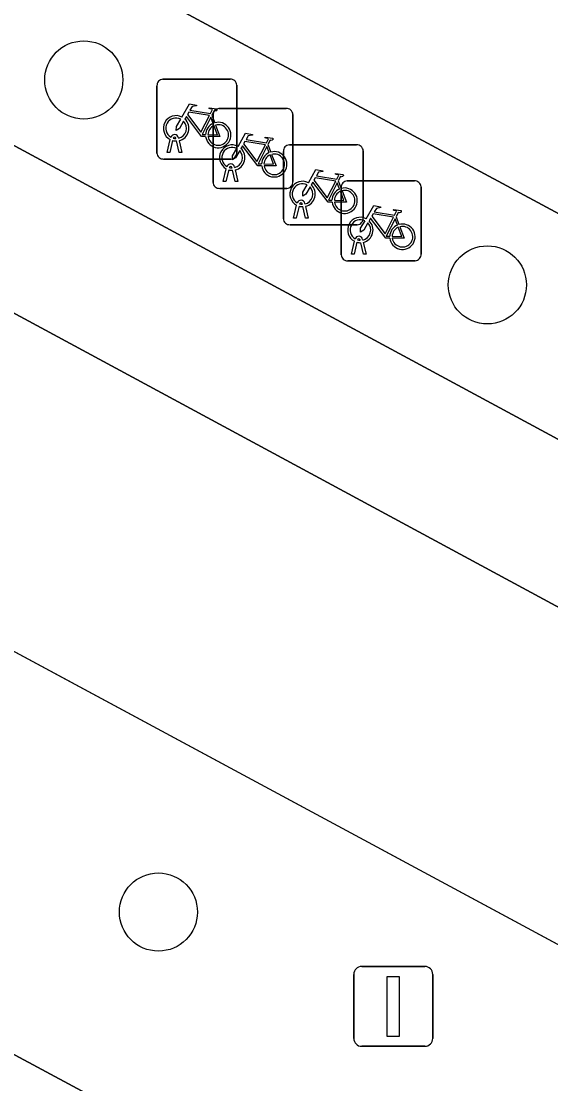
# Model space of a CAD drawing. Extents: x 159489 to 160304, y 383825 to 384531.
# Drawn here: x 159752.13 to 159758.76, y 384231.12 to 384244.42 of the extents above; entities that cross this region are included whole.
import ezdxf

# ---------------------------------------------------------------- set-up
doc = ezdxf.new("R2010")
doc.units = 0
for name, color, linetype in [('IMGEO_Boom', 7, 'Continuous'), ('IMGEO_Fietsenrek', 7, 'Continuous'), ('IMGEO_Groenvoorziening', 7, 'Continuous'), ('IMGEO_Lichtmast', 7, 'Continuous'), ('IMGEO_Parkeervlak_gesloten', 7, 'Continuous'), ('IMGEO_Rijbaan_lokaal_gesloten', 7, 'Continuous'), ('IMGEO_Voetgangersgebied_gesloten', 7, 'Continuous'), ('IMGEO_Voetpad_open', 7, 'Continuous')]:
    doc.layers.add(name, color=color, linetype=linetype)

msp = doc.modelspace()

# ---------------------------------------------------------------- linework, layer by layer
at = {"layer": 'IMGEO_Boom'}
for centre in [(159752.917, 384243.684), (159757.97, 384241.119), (159753.851, 384233.269)]:
    msp.add_circle(centre, 0.489, dxfattribs=at)
at = {"layer": 'IMGEO_Fietsenrek'}
for p, q in [((159753.908, 384243.694), (159754.749, 384243.694)), ((159754.749, 384243.694), (159753.908, 384243.694)), ((159753.833, 384242.769), (159753.833, 384243.61)), ((159753.833, 384243.61), (159753.833, 384242.769)), ((159754.833, 384243.619), (159754.833, 384242.778)), ((159754.833, 384242.778), (159754.833, 384243.619)), ((159754.61, 384243.327), (159755.451, 384243.327)), ((159755.451, 384243.327), (159754.61, 384243.327)), ((159754.52, 384243.243), (159754.556, 384243.148)), ((159754.535, 384242.402), (159754.535, 384243.243)), ((159754.535, 384243.243), (159754.535, 384242.402)), ((159755.535, 384243.252), (159755.535, 384242.411)), ((159755.535, 384242.411), (159755.535, 384243.252)), ((159753.96, 384242.778), (159753.999, 384242.938)), ((159754.029, 384242.926), (159753.994, 384242.778)), ((159754.071, 384242.95), (159754.07, 384242.954)), ((159754.112, 384242.778), (159754.078, 384242.92)), ((159754.102, 384242.961), (159754.103, 384242.954)), ((159754.11, 384242.924), (159754.145, 384242.778)), ((159755.222, 384242.876), (159755.258, 384242.781)), ((159755.491, 384242.872), (159756.332, 384242.872)), ((159756.332, 384242.872), (159755.491, 384242.872)), ((159753.994, 384242.778), (159753.96, 384242.778)), ((159754.145, 384242.778), (159754.112, 384242.778)), ((159755.416, 384241.947), (159755.416, 384242.788)), ((159755.416, 384242.788), (159755.416, 384241.947)), ((159756.416, 384242.797), (159756.416, 384241.956)), ((159756.416, 384241.956), (159756.416, 384242.797)), ((159754.758, 384242.694), (159753.917, 384242.694)), ((159753.917, 384242.694), (159754.758, 384242.694)), ((159754.804, 384242.594), (159754.805, 384242.587)), ((159754.662, 384242.411), (159754.701, 384242.571)), ((159754.731, 384242.559), (159754.696, 384242.411)), ((159754.773, 384242.583), (159754.772, 384242.587)), ((159754.814, 384242.411), (159754.78, 384242.553)), ((159754.812, 384242.557), (159754.847, 384242.411)), ((159755.46, 384242.327), (159754.619, 384242.327)), ((159754.619, 384242.327), (159755.46, 384242.327)), ((159754.696, 384242.411), (159754.662, 384242.411)), ((159754.847, 384242.411), (159754.814, 384242.411)), ((159756.103, 384242.421), (159756.139, 384242.326)), ((159756.14, 384241.496), (159756.14, 384242.337)), ((159756.14, 384242.337), (159756.14, 384241.496)), ((159756.215, 384242.421), (159757.056, 384242.421)), ((159757.056, 384242.421), (159756.215, 384242.421)), ((159757.14, 384242.346), (159757.14, 384241.505)), ((159757.14, 384241.505), (159757.14, 384242.346)), ((159755.543, 384241.956), (159755.582, 384242.116)), ((159755.612, 384242.104), (159755.577, 384241.956)), ((159755.654, 384242.128), (159755.653, 384242.132)), ((159755.695, 384241.956), (159755.661, 384242.098)), ((159755.685, 384242.139), (159755.686, 384242.132)), ((159755.693, 384242.102), (159755.728, 384241.956)), ((159755.577, 384241.956), (159755.543, 384241.956)), ((159755.728, 384241.956), (159755.695, 384241.956)), ((159756.827, 384241.97), (159756.863, 384241.875)), ((159756.341, 384241.872), (159755.5, 384241.872)), ((159755.5, 384241.872), (159756.341, 384241.872)), ((159756.267, 384241.505), (159756.306, 384241.665)), ((159756.378, 384241.677), (159756.377, 384241.681)), ((159756.409, 384241.688), (159756.41, 384241.681)), ((159756.336, 384241.653), (159756.301, 384241.505)), ((159756.419, 384241.505), (159756.385, 384241.647)), ((159756.417, 384241.651), (159756.452, 384241.505)), ((159757.065, 384241.421), (159756.224, 384241.421)), ((159756.224, 384241.421), (159757.065, 384241.421)), ((159756.301, 384241.505), (159756.267, 384241.505)), ((159756.452, 384241.505), (159756.419, 384241.505))]:
    msp.add_line(p, q, dxfattribs=at)
for points in [[(159754.146, 384243.22), (159754.241, 384243.384), (159754.327, 384243.37), (159754.329, 384243.361), (159754.273, 384243.35), (159754.246, 384243.305), (159754.502, 384243.264)], [(159754.489, 384243.239), (159754.232, 384243.28), (159754.215, 384243.251), (159754.382, 384243.031), (159754.489, 384243.239)], [(159754.502, 384243.264), (159754.527, 384243.313), (159754.521, 384243.317), (159754.498, 384243.321), (159754.486, 384243.328), (159754.485, 384243.331), (159754.487, 384243.336), (159754.582, 384243.321), (159754.584, 384243.311), (159754.574, 384243.298), (159754.562, 384243.292), (159754.548, 384243.298), (159754.52, 384243.243)], [(159754.167, 384243.168), (159754.115, 384243.078), (159754.075, 384243.053), (159754.076, 384243.1), (159754.131, 384243.194)], [(159754.442, 384242.976), (159754.392, 384242.976), (159754.201, 384243.227), (159754.182, 384243.195)], [(159754.537, 384243.141), (159754.507, 384243.218), (159754.398, 384243), (159754.441, 384243)], [(159754.471, 384243), (159754.591, 384242.999), (159754.547, 384243.113)], [(159754.567, 384243.12), (159754.622, 384242.975), (159754.472, 384242.975)], [(159754.848, 384242.853), (159754.943, 384243.017), (159755.029, 384243.003), (159755.031, 384242.994), (159754.975, 384242.983), (159754.948, 384242.938), (159755.204, 384242.897)], [(159755.144, 384242.609), (159755.094, 384242.609), (159754.903, 384242.86), (159754.884, 384242.828)], [(159755.191, 384242.872), (159754.934, 384242.913), (159754.917, 384242.884), (159755.084, 384242.664), (159755.191, 384242.872)], [(159755.204, 384242.897), (159755.229, 384242.946), (159755.223, 384242.95), (159755.2, 384242.954), (159755.188, 384242.961), (159755.187, 384242.964), (159755.189, 384242.969), (159755.284, 384242.954), (159755.286, 384242.944), (159755.276, 384242.931), (159755.264, 384242.925), (159755.25, 384242.931), (159755.222, 384242.876)], [(159754.869, 384242.801), (159754.817, 384242.711), (159754.777, 384242.686), (159754.778, 384242.733), (159754.833, 384242.827)], [(159755.239, 384242.774), (159755.209, 384242.851), (159755.1, 384242.633), (159755.143, 384242.633)], [(159755.173, 384242.633), (159755.293, 384242.632), (159755.249, 384242.746)], [(159755.269, 384242.753), (159755.324, 384242.608), (159755.174, 384242.608)], [(159755.729, 384242.398), (159755.824, 384242.562), (159755.91, 384242.548), (159755.912, 384242.539), (159755.856, 384242.528), (159755.829, 384242.483), (159756.085, 384242.442)], [(159756.072, 384242.417), (159755.815, 384242.458), (159755.798, 384242.429), (159755.965, 384242.209), (159756.072, 384242.417)], [(159756.085, 384242.442), (159756.11, 384242.491), (159756.104, 384242.495), (159756.081, 384242.499), (159756.069, 384242.506), (159756.068, 384242.509), (159756.07, 384242.514), (159756.165, 384242.499), (159756.167, 384242.489), (159756.157, 384242.476), (159756.145, 384242.47), (159756.131, 384242.476), (159756.103, 384242.421)], [(159755.75, 384242.346), (159755.698, 384242.256), (159755.658, 384242.231), (159755.659, 384242.278), (159755.714, 384242.372)], [(159756.025, 384242.154), (159755.975, 384242.154), (159755.784, 384242.405), (159755.765, 384242.373)], [(159756.12, 384242.319), (159756.09, 384242.396), (159755.981, 384242.178), (159756.024, 384242.178)], [(159756.054, 384242.178), (159756.174, 384242.177), (159756.13, 384242.291)], [(159756.15, 384242.298), (159756.205, 384242.153), (159756.055, 384242.153)], [(159756.453, 384241.947), (159756.548, 384242.111), (159756.634, 384242.097), (159756.636, 384242.088), (159756.58, 384242.077), (159756.553, 384242.032), (159756.809, 384241.991)], [(159756.809, 384241.991), (159756.834, 384242.04), (159756.828, 384242.044), (159756.805, 384242.048), (159756.793, 384242.055), (159756.792, 384242.058), (159756.794, 384242.063), (159756.889, 384242.048), (159756.891, 384242.038), (159756.881, 384242.025), (159756.869, 384242.019), (159756.855, 384242.025), (159756.827, 384241.97)], [(159756.749, 384241.703), (159756.699, 384241.703), (159756.508, 384241.954), (159756.489, 384241.922)], [(159756.796, 384241.966), (159756.539, 384242.007), (159756.522, 384241.978), (159756.689, 384241.758), (159756.796, 384241.966)], [(159756.844, 384241.868), (159756.814, 384241.945), (159756.705, 384241.727), (159756.748, 384241.727)], [(159756.474, 384241.895), (159756.422, 384241.805), (159756.382, 384241.78), (159756.383, 384241.827), (159756.438, 384241.921)], [(159756.778, 384241.727), (159756.898, 384241.726), (159756.854, 384241.84)], [(159756.874, 384241.847), (159756.929, 384241.702), (159756.779, 384241.702)]]:
    msp.add_lwpolyline(points, dxfattribs=at)
for centre, radius, start, end in [((159753.911, 384243.616), 0.0779, 92.4484, 184.2845), ((159753.911, 384243.616), 0.0779, 92.4484, 184.2845), ((159754.755, 384243.616), 0.0779, 2.4484, 94.2845), ((159754.755, 384243.616), 0.0779, 2.4484, 94.2845), ((159754.613, 384243.249), 0.0779, 92.4484, 184.2845), ((159754.613, 384243.249), 0.0779, 92.4484, 184.2845), ((159755.457, 384243.249), 0.0779, 2.4484, 94.2845), ((159755.457, 384243.249), 0.0779, 2.4484, 94.2845), ((159754.073, 384243.079), 0.159, 62.6766, 242.1369), ((159754.073, 384243.079), 0.129, 63.3192, 238.903), ((159754.073, 384243.079), 0.129, 283.6043, 43.4302), ((159754.073, 384243.079), 0.159, 283.5766, 46.6042), ((159754.6, 384242.995), 0.159, 113.3408, 178.3217), ((159754.6, 384242.995), 0.159, 187.0065, 105.7708), ((159754.6, 384242.995), 0.129, 188.6715, 104.5883), ((159754.053, 384242.95), 0.0499, 12.8025, 158.6934), ((159754.6, 384242.995), 0.129, 113.923, 177.9556), ((159754.073, 384243.079), 0.159, 253.9967, 271.7867), ((159754.053, 384242.95), 0.0174, 12.8025, 163.4502), ((159754.073, 384243.079), 0.129, 253.415, 269.0204), ((159754.775, 384242.712), 0.159, 62.6766, 242.1369), ((159755.494, 384242.794), 0.0779, 92.4484, 184.2845), ((159755.494, 384242.794), 0.0779, 92.4484, 184.2845), ((159756.338, 384242.794), 0.0779, 2.4484, 94.2845), ((159756.338, 384242.794), 0.0779, 2.4484, 94.2845), ((159753.911, 384242.772), 0.0779, 182.4484, 274.2845), ((159753.911, 384242.772), 0.0779, 182.4484, 274.2845), ((159754.775, 384242.712), 0.129, 63.3192, 238.903), ((159754.755, 384242.772), 0.0779, 272.4484, 4.2845), ((159754.755, 384242.772), 0.0779, 272.4484, 4.2845), ((159754.775, 384242.712), 0.129, 283.6043, 43.4302), ((159754.775, 384242.712), 0.159, 283.5766, 46.6042), ((159755.302, 384242.628), 0.159, 113.3408, 178.3217), ((159755.302, 384242.628), 0.159, 187.0065, 105.7708), ((159755.302, 384242.628), 0.129, 113.923, 177.9556), ((159755.302, 384242.628), 0.129, 188.6715, 104.5883), ((159754.755, 384242.583), 0.0499, 12.8025, 158.6934), ((159754.755, 384242.583), 0.0174, 12.8025, 163.4502), ((159754.775, 384242.712), 0.159, 253.9967, 271.7867), ((159754.775, 384242.712), 0.129, 253.415, 269.0204), ((159754.613, 384242.405), 0.0779, 182.4484, 274.2845), ((159754.613, 384242.405), 0.0779, 182.4484, 274.2845), ((159755.457, 384242.405), 0.0779, 272.4484, 4.2845), ((159755.457, 384242.405), 0.0779, 272.4484, 4.2845), ((159755.656, 384242.257), 0.159, 62.6766, 242.1369), ((159755.656, 384242.257), 0.129, 63.3192, 238.903), ((159755.656, 384242.257), 0.129, 283.6043, 43.4302), ((159755.656, 384242.257), 0.159, 283.5766, 46.6042), ((159756.183, 384242.173), 0.159, 187.0065, 105.7708), ((159756.218, 384242.343), 0.0779, 92.4484, 184.2845), ((159756.218, 384242.343), 0.0779, 92.4484, 184.2845), ((159757.062, 384242.343), 0.0779, 2.4484, 94.2845), ((159757.062, 384242.343), 0.0779, 2.4484, 94.2845), ((159756.183, 384242.173), 0.159, 113.3408, 178.3217), ((159756.183, 384242.173), 0.129, 113.923, 177.9556), ((159756.183, 384242.173), 0.129, 188.6715, 104.5883), ((159755.636, 384242.128), 0.0499, 12.8025, 158.6934), ((159755.656, 384242.257), 0.159, 253.9967, 271.7867), ((159755.636, 384242.128), 0.0174, 12.8025, 163.4502), ((159755.656, 384242.257), 0.129, 253.415, 269.0204), ((159755.494, 384241.95), 0.0779, 182.4484, 274.2845), ((159755.494, 384241.95), 0.0779, 182.4484, 274.2845), ((159756.38, 384241.806), 0.159, 62.6766, 242.1369), ((159756.38, 384241.806), 0.129, 63.3192, 238.903), ((159756.338, 384241.95), 0.0779, 272.4484, 4.2845), ((159756.338, 384241.95), 0.0779, 272.4484, 4.2845), ((159756.38, 384241.806), 0.129, 283.6043, 43.4302), ((159756.38, 384241.806), 0.159, 283.5766, 46.6042), ((159756.907, 384241.722), 0.159, 113.3408, 178.3217), ((159756.907, 384241.722), 0.159, 187.0065, 105.7708), ((159756.907, 384241.722), 0.129, 113.923, 177.9556), ((159756.907, 384241.722), 0.129, 188.6715, 104.5883), ((159756.36, 384241.677), 0.0499, 12.8025, 158.6934), ((159756.36, 384241.677), 0.0174, 12.8025, 163.4502), ((159756.38, 384241.806), 0.129, 253.415, 269.0204), ((159756.38, 384241.806), 0.159, 253.9967, 271.7867), ((159756.218, 384241.499), 0.0779, 182.4484, 274.2845), ((159756.218, 384241.499), 0.0779, 182.4484, 274.2845), ((159757.062, 384241.499), 0.0779, 272.4484, 4.2845), ((159757.062, 384241.499), 0.0779, 272.4484, 4.2845)]:
    msp.add_arc(centre, radius, start, end, dxfattribs=at)
at = {"layer": 'IMGEO_Groenvoorziening'}
for points in [[(159770.813, 384222.109), (159772.562, 384225.477), (159711.716, 384258.252)], [(159712.63, 384252.667), (159769.966, 384221.85)]]:
    msp.add_lwpolyline(points, dxfattribs=at)
at = {"layer": 'IMGEO_Lichtmast'}
for p, q in [((159756.297, 384231.688), (159756.297, 384232.488)), ((159756.297, 384232.488), (159756.297, 384231.688)), ((159756.397, 384232.588), (159757.187, 384232.588)), ((159757.187, 384232.588), (159756.397, 384232.588)), ((159757.287, 384232.488), (159757.287, 384231.688)), ((159757.287, 384231.688), (159757.287, 384232.488)), ((159757.187, 384231.588), (159756.397, 384231.588)), ((159756.397, 384231.588), (159757.187, 384231.588))]:
    msp.add_line(p, q, dxfattribs=at)
msp.add_lwpolyline([(159756.717, 384232.463), (159756.867, 384232.463), (159756.867, 384231.713), (159756.717, 384231.713), (159756.717, 384232.463)], dxfattribs=at)
for centre, start, end in [((159756.397, 384232.488), 90, 180), ((159756.397, 384232.488), 90, 180), ((159757.187, 384232.488), 0, 90), ((159757.187, 384232.488), 360, 90), ((159756.397, 384231.688), 180, 270), ((159756.397, 384231.688), 180, 270), ((159757.187, 384231.688), 270, 0), ((159757.187, 384231.688), 270, 0)]:
    msp.add_arc(centre, 0.1, start, end, dxfattribs=at)
at = {"layer": 'IMGEO_Parkeervlak_gesloten'}
msp.add_lwpolyline([(159718.689, 384260.816), (159717.817, 384259.189), (159732.627, 384251.248), (159761.116, 384235.868), (159761.993, 384237.492), (159733.502, 384252.874)], close=True, dxfattribs=at)
at = {"layer": 'IMGEO_Rijbaan_lokaal_gesloten'}
for points in [[(159660.257, 384289.932), (159577.41, 384334.529), (159578.411, 384329.953), (159580.7, 384328.729), (159648.201, 384292.407), (159658.313, 384286.981), (159698.746, 384265.2), (159711.716, 384258.252), (159772.562, 384225.477)], [(159773.411, 384231.328), (159761.993, 384237.492), (159761.116, 384235.868), (159732.627, 384251.248), (159717.817, 384259.189), (159718.689, 384260.816), (159703.175, 384269.135), (159702.303, 384267.507), (159697.486, 384270.09), (159698.359, 384271.717), (159675.705, 384283.863), (159661.143, 384289.584)]]:
    msp.add_lwpolyline(points, dxfattribs=at)
at = {"layer": 'IMGEO_Voetgangersgebied_gesloten'}
msp.add_lwpolyline([(159769.966, 384221.85), (159712.63, 384252.667)], dxfattribs=at)
at = {"layer": 'IMGEO_Voetpad_open'}
for points in [[(159778.522, 384238.137), (159677.536, 384292.428), (159674.737, 384287.233), (159775.75, 384232.935)], [(159778.522, 384238.137), (159775.75, 384232.935), (159674.737, 384287.233), (159677.536, 384292.428)]]:
    msp.add_lwpolyline(points, close=True, dxfattribs=at)
msp.add_lwpolyline([(159674.569, 384284.792), (159675.705, 384283.863), (159698.359, 384271.717), (159703.175, 384269.135), (159718.689, 384260.816), (159733.502, 384252.874), (159761.993, 384237.492), (159773.411, 384231.328)], dxfattribs=at)

doc.saveas('drawing.dxf')
